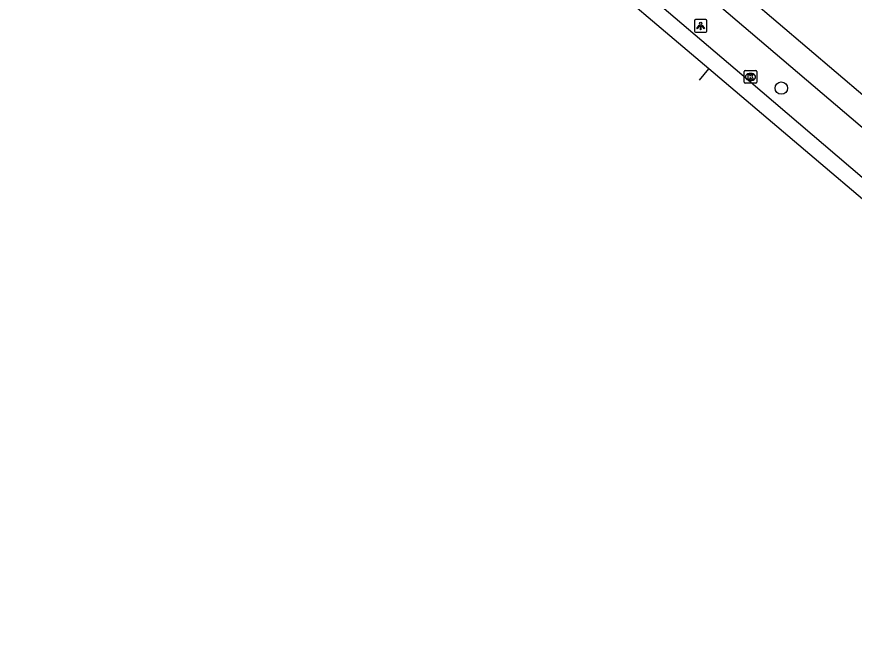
# Model space of a CAD drawing. Extents: x 162812 to 163818, y 381639 to 382470.
# Drawn here: x 163102.2 to 163168.5, y 381691.9 to 381741.3 of the extents above; entities that cross this region are included whole.
import ezdxf

# ---------------------------------------------------------------- set-up
doc = ezdxf.new("R2010")
doc.units = 0
for name, color, linetype in [('IMGEO_Boom', 7, 'Continuous'), ('IMGEO_Kolk', 7, 'Continuous'), ('IMGEO_Lichtpunt', 7, 'Continuous'), ('IMGEO_Rijbaan_lokaal_gesloten', 7, 'Continuous'), ('IMGEO_Voetpad_open', 7, 'Continuous')]:
    doc.layers.add(name, color=color, linetype=linetype)

msp = doc.modelspace()

# ---------------------------------------------------------------- linework, layer by layer
at = {"layer": 'IMGEO_Boom'}
msp.add_circle((163162.682, 381735.695), 0.489, dxfattribs=at)
at = {"layer": 'IMGEO_Kolk'}
for p, q in [((163159.75, 381736.152), (163159.75, 381737.004)), ((163159.825, 381737.078), (163160.677, 381737.078)), ((163160.238, 381736.858), (163160.263, 381736.858)), ((163160.751, 381737.004), (163160.751, 381736.152)), ((163160.677, 381736.078), (163159.825, 381736.078)), ((163160.261, 381736.298), (163160.236, 381736.298))]:
    msp.add_line(p, q, dxfattribs=at)
for points in [[(163159.75, 381736.152), (163159.75, 381737.004)], [(163159.825, 381737.078), (163160.677, 381737.078)], [(163160.071, 381736.778), (163160.194, 381736.778), (163160.194, 381736.627), (163160.324, 381736.778), (163160.488, 381736.778), (163160.342, 381736.627), (163160.495, 381736.378), (163160.343, 381736.378), (163160.258, 381736.542), (163160.194, 381736.475), (163160.194, 381736.378), (163160.071, 381736.378), (163160.071, 381736.778)], [(163160.751, 381737.004), (163160.751, 381736.152)], [(163160.677, 381736.078), (163159.825, 381736.078)]]:
    msp.add_lwpolyline(points, dxfattribs=at)
for centre, start, end in [((163159.827, 381737.002), 91.55205, 178.44795), ((163159.827, 381737.002), 91.55205, 178.44795), ((163160.675, 381737.002), 1.55205, 88.44795), ((163160.675, 381737.002), 1.55205, 88.44795), ((163159.827, 381736.154), 181.55205, 268.44795), ((163159.827, 381736.154), 181.55205, 268.44795), ((163160.675, 381736.154), 271.55205, 358.44795), ((163160.675, 381736.154), 271.55205, 358.44795)]:
    msp.add_arc(centre, 0.0765, start, end, dxfattribs=at)
for centre, major_axis, ratio, start_param, end_param in [((163160.237, 381736.578), (-0.387, 0.002), 0.722429, 4.712389, 7.853982), ((163160.262, 381736.578), (-0.39, 0.002), 0.717154, 1.570796, 4.712389)]:
    msp.add_ellipse(centre, major_axis=major_axis, ratio=ratio, start_param=start_param, end_param=end_param, dxfattribs=at)
at = {"layer": 'IMGEO_Lichtpunt'}
for p, q in [((163156.71, 381741.11), (163155.902, 381741.11)), ((163156.71, 381741.11), (163155.902, 381741.11)), ((163155.808, 381741.015), (163155.808, 381740.208)), ((163155.808, 381741.015), (163155.808, 381740.208)), ((163156.804, 381740.208), (163156.804, 381741.015)), ((163156.804, 381740.208), (163156.804, 381741.015)), ((163155.902, 381740.114), (163156.71, 381740.114)), ((163155.902, 381740.114), (163156.71, 381740.114))]:
    msp.add_line(p, q, dxfattribs=at)
for points in [[(163156.182, 381740.679), (163156.221, 381740.651), (163156.033, 381740.389), (163155.995, 381740.416), (163156.182, 381740.679)], [(163156.284, 381740.631), (163156.331, 381740.631), (163156.331, 381740.309), (163156.284, 381740.309), (163156.284, 381740.631)], [(163156.394, 381740.651), (163156.432, 381740.678), (163156.619, 381740.416), (163156.58, 381740.388), (163156.394, 381740.651)]]:
    msp.add_lwpolyline(points, dxfattribs=at)
msp.add_circle((163156.307, 381740.813), 0.0994, dxfattribs=at)
for centre, start, end in [((163155.902, 381741.015), 90, 180), ((163155.902, 381741.015), 90, 180), ((163156.71, 381741.015), 0, 90), ((163156.71, 381741.015), 0, 90), ((163155.902, 381740.208), 180, 270), ((163155.902, 381740.208), 180, 270), ((163156.71, 381740.208), 270, 0), ((163156.71, 381740.208), 270, 360)]:
    msp.add_arc(centre, 0.0946, start, end, dxfattribs=at)
at = {"layer": 'IMGEO_Rijbaan_lokaal_gesloten'}
for points in [[(163102.223, 381785.552), (163112.472, 381776.842), (163126.631, 381764.799), (163144.284, 381749.784), (163146.036, 381748.294), (163160.084, 381736.32), (163174.111, 381724.357), (163192.712, 381708.496), (163206.943, 381696.319)], [(163156.948, 381737.209), (163146.475, 381746.086), (163144.591, 381747.678)], [(163156.214, 381736.327), (163156.948, 381737.209)], [(163210.495, 381691.894), (163198.96, 381701.603), (163156.948, 381737.209)]]:
    msp.add_lwpolyline(points, dxfattribs=at)
at = {"layer": 'IMGEO_Voetpad_open'}
for points in [[(163102.223, 381785.552), (163104.173, 381787.829), (163178.636, 381724.455), (163209.887, 381697.758)], [(163187.548, 381719.436), (163180.771, 381725.228), (163118.871, 381777.895)]]:
    msp.add_lwpolyline(points, dxfattribs=at)

doc.saveas('drawing.dxf')
